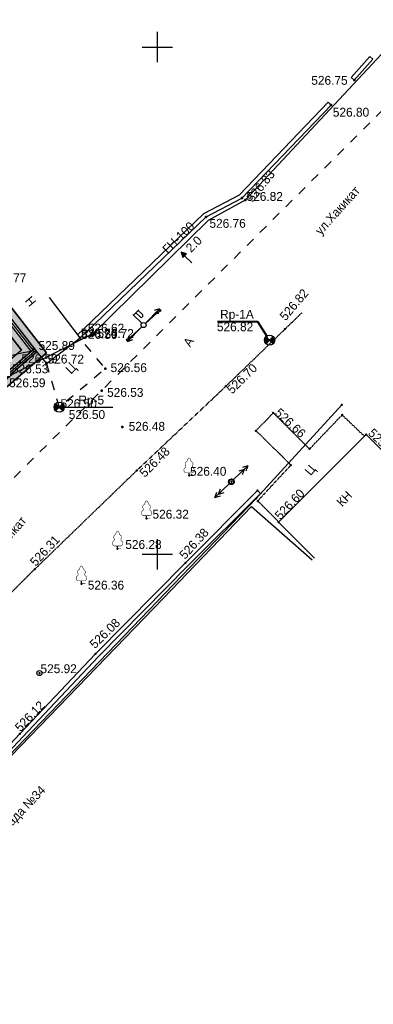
# Model space of a CAD drawing. Header units: millimetres. Extents: x 767170 to 66149698, y -983507 to 2493658.
# Tile 398 of 656: x 4703535 to 4738358, y -754105 to -657032. Entities that reach past the tile are written whole.
import ezdxf

# ---------------------------------------------------------------- set-up
doc = ezdxf.new("R2010")
doc.units = ezdxf.units.MM
doc.linetypes.add('Д_ТРОТ_ТРУБА', pattern=[3, 1.5, -1.5])
doc.linetypes.add('ДОРОГИ_СТРОЯЩ', pattern=[9, 8, -1])
for name, color, linetype in [('(001) Сетка', 92, 'Continuous'), ('(003) Пункты', 7, 'Continuous'), ('(004) Точки рельефа', 7, 'Continuous'), ('(004a) Точки рельефа (отк.)', 7, 'Continuous'), ('(007) Здания', 7, 'Continuous'), ('(013) Газ', 30, 'ИК_Газопровод -------г--------'), ('(016) Кабель', 1, 'Continuous'), ('(022) Возд. Линии', 7, 'Continuous'), ('(025) Дорога', 7, 'Continuous'), ('(037) Контуры', 7, 'Continuous'), ('(038) Деревья', 7, 'Continuous'), ('(040) Ограда', 7, 'Continuous'), ('GLUXOY OG', 7, 'Continuous'), ('METALL OG', 7, 'Continuous'), ('V-NODE-TEXT', 11, 'Continuous'), ('Пикет', 7, 'Continuous')]:
    doc.layers.add(name, color=color, linetype=linetype)
doc.layers.add('(032) Горизонтали утолщенные', color=32, linetype='Continuous', lineweight=30)
doc.layers.add('ВВГ 3х2.5', color=5, linetype='Continuous', lineweight=40)
doc.styles.add('BM-431', font='txt')
doc.styles.add('COMPLEX', font='tahoma.ttf')
doc.styles.add('D-431', font='txt')
doc.styles.add('P-131', font='txt')
doc.styles.add('S', font='txtwr', dxfattribs={"oblique": 15})
doc.styles.get("Standard").update_dxf_attribs({"font": 'isocpeui.ttf'})
doc.linetypes.add('FENCELINE1', pattern='A,6.35,-2.54,[133,ltypeshp.shx,S=2.54,R=0,X=-2.54,Y=0],-2.54,25.4', length=36.83)
doc.linetypes.add('GAZ_VOZDUSH', pattern='A,1,-2,["~",Standard,S=3,R=0,X=-1.5,Y=-1.5],-1,10', length=14)
doc.linetypes.add('ИК_Газопровод -------г--------', pattern='A,9,-0.6,["Г",Standard,S=1.2,R=0,X=0,Y=-0.6],-1.2', length=10.8)
doc.linetypes.add('ИК_Э_КАБ_НН', pattern='A,8,-2,["<",Standard,S=1,R=0,X=0,Y=-0.5],8,[">",Standard,S=1,R=0,X=-0.5,Y=-0.5],-2', length=20)
doc.linetypes.add('ОГРАДА_БЕТ', pattern='A,4,["|",Standard,S=0.8,R=0,X=0,Y=-0.8],4', length=8)
doc.linetypes.add('ОГРАДА_ГЛИН', pattern='A,4,["|",Standard,S=0.8,R=0,X=0,Y=-0.8],0.5,["|",Standard,S=0.8,R=0,X=0,Y=-0.8],3.5', length=8)

# ---------------------------------------------------------------- blocks, each defined once
blk = doc.blocks.new('f')
at = {"layer": '(022) Возд. Линии'}
for points in [[(0, 0.25), (0, 1.5)], [(0, 1.4), (0.75, 1.4)]]:
    blk.add_lwpolyline(points, dxfattribs=at)
blk.add_lwpolyline([(0.4875, 0.65), (0.4875, 0.65, 0.4142136), (0.65, 0.8125), (0.65, 1.4), (0.325, 1.4), (0.325, 0.8125, 0.4142136)], format="xyb", close=True, dxfattribs=at)
blk.add_circle((0, 0), 0.25, dxfattribs=at)
blk = doc.blocks.new('S1')
at = {"layer": '(022) Возд. Линии'}
for p, q in [((-2, 0), (-1.5, 0.25)), ((-2, 0), (-1.5, -0.25)), ((0, 0), (-2, 0))]:
    blk.add_line(p, q, dxfattribs=at)
blk = doc.blocks.new('S2')
at = {"layer": '(022) Возд. Линии'}
for p, q in [((0, 0), (2, 0)), ((2, 0), (1.5, 0.25)), ((2, 0), (1.5, -0.25))]:
    blk.add_line(p, q, dxfattribs=at)
blk = doc.blocks.new('s3')
at = {"layer": '(022) Возд. Линии'}
h = blk.add_hatch(dxfattribs=at)
h.set_pattern_fill('ANSI31', color=256, scale=0.01, angle=180, style=0)
h.set_pattern_definition([(225, (0.1, 0), (0.02245064, -0.02245064), [])])
edge = h.paths.add_edge_path()
edge.add_arc((-1.9, 0), 0.1, 0, 360)
blk.add_lwpolyline([(0, 0), (-2, 0)], dxfattribs=at)
blk.add_circle((-1.9, 0), 0.1, dxfattribs=at)
blk = doc.blocks.new('s4')
at = {"layer": '(022) Возд. Линии'}
h = blk.add_hatch(dxfattribs=at)
h.set_pattern_fill('ANSI31', color=256, scale=0.01, style=0)
h.set_pattern_definition([(45, (-0.1, 0), (-0.02245064, 0.02245064), [])])
edge = h.paths.add_edge_path()
edge.add_arc((1.9, 0), 0.1, 0, 360)
blk.add_lwpolyline([(0, 0), (2, 0)], dxfattribs=at)
blk.add_circle((1.9, 0), 0.1, dxfattribs=at)
blk = doc.blocks.new('prov-s')
at = {"layer": '(022) Возд. Линии'}
for name, p in [('s3', (-0.248, 0)), ('s4', (0.25, 0))]:
    blk.add_blockref(name, p, dxfattribs=at)
blk = doc.blocks.new('Setka')
at = {"layer": '(001) Сетка'}
for p, q in [((0, 1.5), (0, -1.5)), ((-1.5, 0), (1.5, 0))]:
    blk.add_line(p, q, dxfattribs=at)
blk = doc.blocks.new('I00110-flat-7')
h = blk.add_hatch(color=7)
edge = h.paths.add_edge_path()
edge.add_line((0.354, 0.354), (0, 0))
edge.add_line((0, 0), (0.354, -0.354))
edge.add_arc((0, 0), 0.5, 315, 405)
edge = h.paths.add_edge_path()
edge.add_line((-0.354, -0.354), (0, 0))
edge.add_line((0, 0), (-0.354, 0.354))
edge.add_arc((0, 0), 0.5, 135, 225)
at = {"layer": '(003) Пункты'}
blk.add_circle((0, 0), 0.5, dxfattribs=at)
at = {"color": 7}
for points in [[(0, 0), (-0.354, 0.354, 0.414214), (-0.354, -0.354)], [(0, 0), (0.354, -0.354, 0.414214), (0.354, 0.354)]]:
    blk.add_lwpolyline(points, format="xyb", close=True, dxfattribs=at)
blk.add_lwpolyline([(0.008, 0), (0.008, 0)], dxfattribs=at)
at = {"color": 4, "linetype": 'Continuous', "style": 'S', "oblique": 15}
blk.add_attdef('G', (0.692, 0.111), '', height=1, dxfattribs=at)
at = {"color": 4, "style": 'S', "oblique": 15}
blk.add_attdef('Z', (0.738, -1.15), '', height=1, dxfattribs=at)
blk = doc.blocks.new('wef-flat-10')
at = {"layer": '(025) Дорога', "linetype": 'Д_ТРОТ_ТРУБА'}
blk.add_hatch(color=0, dxfattribs=at).paths.add_polyline_path([(-1754815.989, -1398303.214), (-1754815.633, -1398302.864), (-1754816.161, -1398302.682)])
at = {"layer": '(022) Возд. Линии', "color": 0}
for points in [[(-1754816.161, -1398302.682), (-1754815.989, -1398303.214)], [(-1754815.11, -1398303.752), (-1754815.811, -1398303.039)]]:
    blk.add_lwpolyline(points, dxfattribs=at)
at = {"layer": '(025) Дорога', "color": 0, "linetype": 'Д_ТРОТ_ТРУБА'}
blk.add_lwpolyline([(-1754815.989, -1398303.214), (-1754815.633, -1398302.864), (-1754816.161, -1398302.682), (-1754815.989, -1398303.214)], close=True, dxfattribs=at)
blk.add_lwpolyline([(-1754815.989, -1398303.214), (-1754815.633, -1398302.864)], dxfattribs=at)
blk = doc.blocks.new('A$C05d28b1e')
at = {"layer": '(013) Газ', "linetype": 'ByBlock'}
h = blk.add_hatch(color=0, dxfattribs=at)
edge = h.paths.add_edge_path()
edge.add_arc((-22017, -90450), 250, 0, 360)
at = {"layer": '(003) Пункты', "ltscale": 600}
blk.add_line((-24833, -97675), (-20050, -97675), dxfattribs=at)
at = {"layer": '(004) Точки рельефа', "color": 7, "linetype": 'ByBlock', "lineweight": -2}
for p in [(3742, -65418), (1445, -67884), (-7336, -77046), (-10854, -78906), (-22017, -90450), (-27799, -91911), (-26584, -93359), (-20797, -93861), (-25325, -97675), (-19100, -99608)]:
    blk.add_point(p, dxfattribs=at)
at = {"layer": '(004a) Точки рельефа (отк.)', "color": 7, "linetype": 'ByBlock', "lineweight": -2}
for p in [(-6995, -77251), (-22622, -90231), (-23270, -90848), (-29174, -93245), (-21145, -96032)]:
    blk.add_point(p, dxfattribs=at)
at = {"layer": '(007) Здания', "ltscale": 600}
for points in [[(-33190, -84908), (-27799, -91911), (-26584, -93359)], [(-26584, -93359), (-23270, -90848), (-26290, -86863)]]:
    blk.add_lwpolyline(points, dxfattribs=at)
at = {"layer": '(013) Газ', "linetype": 'GAZ_VOZDUSH', "ltscale": 600, "flags": 128}
blk.add_lwpolyline([(139039, 153682), (138885, 152734), (135454, 145357), (130316, 142546), (115842, 109039), (104824, 79051), (99727, 68744), (82201, 34139), (52809, 3628), (56082, -3749), (32593, -24350), (33828, -29046), (31852, -35564), (-6995, -77251), (-10648, -79274), (-22017, -90450), (-29954, -94459), (-74554, -132816), (-76953, -135094)], dxfattribs=at)
at = {"layer": '(025) Дорога', "linetype": 'Д_ТРОТ_ТРУБА', "ltscale": 600, "flags": 128}
for points in [[(150815, 142076), (135921, 113311), (125552, 93370), (117383, 77821), (104208, 56333), (99627, 49152), (88708, 25275), (72217, 300), (60109, -13961), (40976, -33812), (21855, -53057), (7525, -67385), (-21145, -96032), (-41237, -115998), (-56020, -131074), (-73097, -148290), (-76079, -151266)], [(-26584, -93359), (-25325, -97675), (-20797, -93861), (-23270, -90848)]]:
    blk.add_lwpolyline(points, dxfattribs=at)
at = {"layer": '(032) Горизонтали утолщенные', "color": 32, "linetype": 'Continuous', "lineweight": 30, "ltscale": 600}
blk.add_lwpolyline([(-33328, -96659), (-33185, -96428), (-32599, -95437), (-32102, -94564), (-31713, -93860), (-31450, -93377), (-31332, -93165), (-31227, -92970), (-31091, -92819), (-30825, -92734), (-30268, -92597), (-29564, -92438), (-28858, -92286), (-28293, -92170), (-28014, -92120), (-27806, -92141), (-27609, -92137)], dxfattribs=at)
at = {"layer": '(040) Ограда', "ltscale": 600}
for points in [[(3444, -65152), (5269, -63106)], [(3742, -65418), (5567, -63372)], [(5567, -63372), (5269, -63106)], [(3444, -65152), (3742, -65418)], [(1156, -67607), (1445, -67884)], [(-84889, -134332), (-82496, -137275), (-81476, -138531), (-27538, -92214)]]:
    blk.add_lwpolyline(points, dxfattribs=at)
at = {"layer": '(040) Ограда', "linetype": 'ОГРАДА_БЕТ', "ltscale": 600, "flags": 128}
for points in [[(-23513, -90527), (-22899, -89942), (-11091, -78579), (-7580, -76723), (1156, -67607)], [(-84579, -134080), (-82186, -137023), (-81425, -137959), (-27799, -91911)]]:
    blk.add_lwpolyline(points, dxfattribs=at)
at = {"layer": '(040) Ограда', "ltscale": 600, "flags": 128}
blk.add_lwpolyline([(-23270, -90848), (-22622, -90231), (-10854, -78906), (-7336, -77046), (1445, -67884)], dxfattribs=at)
at = {"layer": '(001) Сетка', "xscale": 1000, "yscale": 1000, "zscale": 1000}
for p in [(-15665, -62169), (-15665, -112169)]:
    blk.add_blockref('Setka', p, dxfattribs=at)
at = {"layer": '(022) Возд. Линии', "xscale": 1000, "yscale": 1000, "zscale": 1000}
for name, p in [('wef-flat-10', (1754802842, 1398220298)), ('I00110-flat-7', (-25333, -97675))]:
    blk.add_blockref(name, p, dxfattribs=at)
for name, p, rotation in [('prov-s', (-17009, -89574), 222.1070453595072), ('f', (-17010, -89574), 45.5668006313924), ('S2', (-16837, -89398), 45.5668006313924), ('S1', (-17186, -89754), 45.5668006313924)]:
    blk.add_blockref(name, p, dxfattribs=dict(at, rotation=rotation))
at = {"layer": '(003) Пункты', "style": 'D-431'}
for s, p in [('Rp-5', (-23434, -97400)), ('526.50', (-24382, -98834))]:
    blk.add_text(s, height=875, dxfattribs=at).set_placement(p)
at = {"layer": '(004) Точки рельефа', "linetype": 'ByBlock', "char_height": 875, "attachment_point": 4, "style": 'D-431'}
for s, insert in [('526.75', (-498, -65451)), ('526.80', (1626, -68595)), ('526.76', (-10528, -79553)), ('524.77', (-32134, -84916)), ('526.72', (-21552, -90411)), ('525.89', (-27360, -91598)), ('526.56', (-20265, -93779)), ('526.59', (-30255, -95272)), ('526.48', (-18480, -99563))]:
    blk.add_mtext(s, dxfattribs=dict(at, insert=insert))
at = {"layer": '(004) Точки рельефа', "linetype": 'ByBlock', "insert": (-6600, -77256), "char_height": 875, "attachment_point": 4, "rotation": 51.22379, "style": 'D-431'}
blk.add_mtext('526.83', dxfattribs=at)
at = {"layer": '(004a) Точки рельефа (отк.)', "linetype": 'ByBlock', "char_height": 875, "attachment_point": 4, "style": 'D-431'}
for s, insert in [('526.82', (-6870, -76901)), ('526.59', (-23145, -90498)), ('526.62', (-22497, -89881)), ('526.59', (-29049, -92895)), ('526.53', (-29975, -93904)), ('526.53', (-20607, -96220)), ('526.50', (-25200, -97325))]:
    blk.add_mtext(s, dxfattribs=dict(at, insert=insert))
at = {"layer": '(007) Здания', "style": 'P-131'}
blk.add_text('Н', height=880, rotation=310.46154, dxfattribs=at).set_placement((-28757, -87198))
at = {"layer": '(013) Газ', "color": 0, "linetype": 'Continuous', "style": 'BM-431'}
for s, p in [('ГН-100', (-14637, -82598)), ('2.0', (-12336, -82474))]:
    blk.add_text(s, height=875, rotation=44.50884, dxfattribs=at).set_placement(p)
at = {"layer": '(025) Дорога', "linetype": 'ДОРОГИ_СТРОЯЩ', "style": 'BM-431'}
for s, rotation, p in [('A', 57.47377, (-12431, -91800)), ('Ц', 45.42018, (-24163, -94467))]:
    blk.add_text(s, height=875, rotation=rotation, dxfattribs=at).set_placement(p)
blk = doc.blocks.new('U1081')
at = {"color": 7, "const_width": 0.375}
blk.add_lwpolyline([(0.0125, 0.0125, 1), (-0.0125, -0.0125, 1), (0.0125, 0.0125)], format="xyb", close=True, dxfattribs=at)
at = {"color": 7}
blk.add_circle((0, 0), 0.5, dxfattribs=at)
at = {"color": 4, "oblique": 15}
blk.add_attdef('Z', (1.177455, -0.732602), '', height=2, dxfattribs=at)
blk = doc.blocks.new('karagach')
at = {"const_width": 0.05}
for points in [[(-0.42, 0.746, 0.383603), (-0.341, 1.004, 0.352912)], [(-0.277, 1.346, 0.430853), (-0.341, 1.004, 0.548276)], [(-0.277, 1.346, 0.181567), (-0.156, 1.546, 0.303004)], [(0, 1.75, 0.246034), (-0.156, 1.546, 0.489079)], [(0, 1.75, -0.246034), (0.156, 1.546, -0.489079)], [(0.277, 1.346, -0.181567), (0.156, 1.546, -0.303004)], [(0.277, 1.346, -0.430853), (0.341, 1.004, -0.548276)], [(0.42, 0.746, -0.383603), (0.341, 1.004, -0.352912)], [(-0.42, 0.746, 0.626949), (-0.291, 0.275, 0.702465)], [(0.42, 0.746, -0.626949), (0.291, 0.275, -0.702465)]]:
    blk.add_lwpolyline(points, format="xyb", dxfattribs=at)
for points in [[(0, 0.275), (-0.291, 0.275)], [(0, 0), (0, 0.275)], [(0, 0.275), (0.291, 0.275)], [(0, 0), (0.375, 0)]]:
    blk.add_lwpolyline(points, dxfattribs=at)
blk.add_lwpolyline([(0, 0), (0, 0.275)])
blk = doc.blocks.new('I00110-flat-6')
h = blk.add_hatch(color=7)
edge = h.paths.add_edge_path()
edge.add_line((0.354, 0.354), (0, 0))
edge.add_line((0, 0), (0.354, -0.354))
edge.add_arc((0, 0), 0.5, 315, 405)
edge = h.paths.add_edge_path()
edge.add_line((-0.354, -0.354), (0, 0))
edge.add_line((0, 0), (-0.354, 0.354))
edge.add_arc((0, 0), 0.5, 135, 225)
at = {"layer": '(003) Пункты'}
blk.add_circle((0, 0), 0.5, dxfattribs=at)
at = {"color": 7}
for points in [[(0, 0), (-0.354, 0.354, 0.414214), (-0.354, -0.354)], [(0, 0), (0.354, -0.354, 0.414214), (0.354, 0.354)]]:
    blk.add_lwpolyline(points, format="xyb", close=True, dxfattribs=at)
blk.add_lwpolyline([(0.008, 0), (0.008, 0)], dxfattribs=at)
at = {"color": 4, "linetype": 'Continuous', "style": 'S', "oblique": 15}
blk.add_attdef('G', (0.692, 0.111), '', height=1, dxfattribs=at)
at = {"color": 4, "style": 'S', "oblique": 15}
blk.add_attdef('Z', (0.738, -1.15), '', height=1, dxfattribs=at)
blk = doc.blocks.new('asdaw1234141')
at = {"layer": '(013) Газ', "linetype": 'ByBlock'}
h = blk.add_hatch(color=0, dxfattribs=at)
edge = h.paths.add_edge_path()
edge.add_arc((-6352, -28281), 250, 0, 360)
at = {"layer": '(003) Пункты', "ltscale": 600}
blk.add_line((-9168, -35506), (-4385, -35506), dxfattribs=at)
at = {"layer": '(004) Точки рельефа', "color": 7, "linetype": 'ByBlock', "lineweight": -2}
for p in [(19407, -3249), (17110, -5715), (8329, -14877), (4811, -16737), (-6352, -28281), (-12134, -29742), (-10919, -31190), (-5132, -31692), (-9660, -35506), (-3435, -37439)]:
    blk.add_point(p, dxfattribs=at)
at = {"layer": '(004a) Точки рельефа (отк.)', "color": 7, "linetype": 'ByBlock', "lineweight": -2}
for p in [(8670, -15082), (-6957, -28062), (-7605, -28679), (-13509, -31076), (-5480, -33863)]:
    blk.add_point(p, dxfattribs=at)
at = {"layer": '(007) Здания', "ltscale": 600}
for points in [[(-17525, -22739), (-12134, -29742), (-10919, -31190)], [(-10919, -31190), (-7605, -28679), (-10625, -24694)]]:
    blk.add_lwpolyline(points, dxfattribs=at)
at = {"layer": '(007) Здания', "elevation": 525490}
blk.add_lwpolyline([(15495, -50378), (11950, -46852), (20565, -38190), (24110, -41716)], dxfattribs=at)
at = {"layer": '(013) Газ', "linetype": 'GAZ_VOZDUSH', "ltscale": 600, "flags": 128}
blk.add_lwpolyline([(18190, -35262), (9748, -44491), (-36618, -92749), (-37103, -92367), (-57221, -111523)], dxfattribs=at)
at = {"layer": '(016) Кабель', "linetype": 'ИК_Э_КАБ_НН', "flags": 128}
blk.add_lwpolyline([(-33446, -88967), (-33137, -89270), (578, -54353), (9277, -45284), (15270, -50551)], dxfattribs=at)
at = {"layer": '(022) Возд. Линии'}
for p, q in [((7478, -42679, 526510), (8917, -41291, 526510)), ((8557, -41638, 526510), (8024, -41805, 526510)), ((8557, -41638, 526510), (8371, -42165, 526510)), ((8917, -41291, 526510), (8384, -41458, 526510)), ((8917, -41291, 526510), (8731, -41818, 526510)), ((7118, -43027, 526510), (5679, -44415, 526510)), ((6038, -44068, 526510), (6225, -43541, 526510)), ((5679, -44415, 526510), (5865, -43888, 526510)), ((5679, -44415, 526510), (6212, -44248, 526510)), ((6038, -44068, 526510), (6572, -43901, 526510))]:
    blk.add_line(p, q, dxfattribs=at)
at = {"layer": '(025) Дорога', "linetype": 'Д_ТРОТ_ТРУБА'}
for points, elevation in [([(-64493, -105070), (-53854, -94447), (-47824, -88199), (-45983, -86685), (-44042, -84841), (-41326, -81884), (-39588, -79458), (-31164, -70747), (-21589, -60944), (-12051, -51459), (-2009, -41732), (6767, -33428), (12566, -27815), (14277, -26160)], 524612), ([(11975, -46826), (9888, -44750), (13168, -41201), (9718, -37817), (11427, -36069)], 526362), ([(11427, -36069), (14997, -39620), (18204, -36265), (20396, -38360)], 526362)]:
    blk.add_lwpolyline(points, dxfattribs=dict(at, elevation=elevation))
at = {"layer": '(025) Дорога', "linetype": 'Д_ТРОТ_ТРУБА', "ltscale": 600, "flags": 128}
blk.add_lwpolyline([(-10919, -31190), (-9660, -35506), (-5132, -31692), (-7605, -28679)], dxfattribs=at)
at = {"layer": '(032) Горизонтали утолщенные', "color": 32, "linetype": 'Continuous', "lineweight": 30, "ltscale": 600}
blk.add_lwpolyline([(-17663, -34490), (-17520, -34259), (-16934, -33268), (-16437, -32395), (-16048, -31691), (-15785, -31208), (-15667, -30996), (-15562, -30801), (-15426, -30650), (-15160, -30565), (-14603, -30428), (-13899, -30269), (-13193, -30117), (-12628, -30001), (-12349, -29951), (-12141, -29972), (-11944, -29968)], dxfattribs=at)
at = {"layer": '(040) Ограда', "ltscale": 600}
for points in [[(19109, -2983), (20934, -937)], [(21232, -1203), (20934, -937)], [(19407, -3249), (21232, -1203)], [(19109, -2983), (19407, -3249)], [(16821, -5438), (17110, -5715)], [(-69224, -72163), (-66831, -75106), (-65811, -76362), (-11873, -30045)]]:
    blk.add_lwpolyline(points, dxfattribs=at)
at = {"layer": '(040) Ограда', "linetype": 'ОГРАДА_БЕТ', "ltscale": 600, "flags": 128}
for points in [[(-7848, -28358), (-7234, -27773), (4574, -16410), (8085, -14554), (16821, -5438)], [(-68914, -71911), (-66521, -74854), (-65760, -75790), (-12134, -29742)]]:
    blk.add_lwpolyline(points, dxfattribs=at)
at = {"layer": '(040) Ограда', "ltscale": 600, "flags": 128}
blk.add_lwpolyline([(-7605, -28679), (-6957, -28062), (4811, -16737), (8329, -14877), (17110, -5715)], dxfattribs=at)
at = {"layer": '(040) Ограда', "linetype": 'ОГРАДА_БЕТ', "elevation": 525985}
blk.add_lwpolyline([(-37592, -91797), (-37342, -91485), (-36640, -92047), (-30516, -85806), (-22288, -77055), (-13533, -67721), (-6076, -59819), (2773, -50835), (9881, -43712), (10161, -43998)], dxfattribs=at)
at = {"layer": '(040) Ограда', "elevation": 525985}
blk.add_lwpolyline([(-37592, -91797), (-36608, -92585), (-30228, -86083), (-21996, -77329), (-13242, -67995), (-5788, -60097), (3057, -51116), (10164, -43994)], dxfattribs=at)
blk.add_lwpolyline([(5929, -27060), (9861, -27060), (10792, -28483)])
at = {"color": 7, "const_width": 188, "elevation": 526510}
blk.add_lwpolyline([(7304, -42846, 1), (7292, -42860, 1), (7304, -42846)], format="xyb", close=True, dxfattribs=at)
at = {"color": 7}
blk.add_circle((7298, -42853, 526510), 250, dxfattribs=at)
at = {"layer": 'Пикет', "color": 7, "linetype": 'ByBlock', "lineweight": -2, "transparency": 16777216}
for p in [(12566, -27815, 526815), (-7636, -28614, 526740), (11073, -28901, 526819), (-10899, -31182, 526718), (6767, -33428, 526705), (18190, -35262, 526848), (11427, -36069, 526655), (18204, -36265, 526667), (9718, -37817, 526666), (20565, -38190, 525783), (14997, -39620, 526745), (-2009, -41732, 526481), (13168, -41201, 526742), (3130, -42249, 526400), (7298, -42853, 526803), (9748, -44491, 526744), (9881, -43712, 526685), (9888, -44750, 526721), (-1052, -46479, 526325), (11950, -46852, 526595), (-3907, -49462, 526282), (2773, -50835, 526377), (-12051, -51459, 526307), (-7469, -52902, 526359), (-6076, -59819, 526076), (-11604, -61712, 525921), (-13533, -67721, 526117)]:
    blk.add_point(p, dxfattribs=at)
at = {"layer": '(001) Сетка', "xscale": 1000, "yscale": 1000, "zscale": 1000}
for p in [(0, 0), (0, -50000)]:
    blk.add_blockref('Setka', p, dxfattribs=at)
at = {"layer": '(022) Возд. Линии', "xscale": 1000, "yscale": 1000, "zscale": 1000}
for name, p in [('wef-flat-10', (1754818507, 1398282467)), ('I00110-flat-6', (11066, -28901)), ('I00110-flat-7', (-9668, -35506))]:
    blk.add_blockref(name, p, dxfattribs=at)
at = {"layer": '(022) Возд. Линии'}
for name, p, xscale, yscale, zscale, rotation in [('prov-s', (-1344, -27405), 1000, 1000, 1000, 222.1070453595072), ('f', (-1345, -27405), 1000, 1000, 1000, 45.5668006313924), ('S2', (-1172, -27229), 1000, 1000, 1000, 45.5668006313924), ('S1', (-1521, -27585), 1000, 1000, 1000, 45.5668006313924), ('U1081', (-11604, -61712, 525628), 499.9999999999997, 499.9999999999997, 499.9999999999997, 4.802156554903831)]:
    blk.add_blockref(name, p, dxfattribs=dict(at, xscale=xscale, yscale=yscale, zscale=zscale, rotation=rotation))
at = {"layer": '(038) Деревья', "linetype": 'Continuous', "xscale": 1000, "yscale": 1000, "zscale": 1000}
for p in [(3130, -42249, 526107), (-1052, -46479, 526032), (-3907, -49462, 525989), (-7469, -52902, 526066)]:
    blk.add_blockref('karagach', p, dxfattribs=at)
at = {"layer": '(003) Пункты', "style": 'D-431'}
for s, p in [('Rp-1А', (6188, -26778)), ('Rp-5', (-7769, -35231)), ('526.50', (-8717, -36665))]:
    blk.add_text(s, height=875, dxfattribs=at).set_placement(p)
at = {"layer": '(004) Точки рельефа', "linetype": 'ByBlock', "char_height": 875, "attachment_point": 4, "style": 'D-431'}
for s, insert in [('526.75', (15167, -3282)), ('526.80', (17291, -6426)), ('526.76', (5137, -17384)), ('524.77', (-16469, -22747)), ('526.72', (-5887, -28242)), ('525.89', (-11695, -29429)), ('526.56', (-4600, -31610)), ('526.59', (-14590, -33103)), ('526.48', (-2815, -37394))]:
    blk.add_mtext(s, dxfattribs=dict(at, insert=insert))
at = {"layer": '(004) Точки рельефа', "linetype": 'ByBlock', "insert": (9065, -15087), "char_height": 875, "attachment_point": 4, "rotation": 51.22379, "style": 'D-431'}
blk.add_mtext('526.83', dxfattribs=at)
at = {"layer": '(004a) Точки рельефа (отк.)', "linetype": 'ByBlock', "char_height": 875, "attachment_point": 4, "style": 'D-431'}
for s, insert in [('526.82', (8795, -14732)), ('526.62', (-6832, -27712)), ('526.59', (-7480, -28329)), ('526.59', (-13384, -30726)), ('526.53', (-14310, -31735)), ('526.53', (-4942, -34051)), ('526.50', (-9535, -35156))]:
    blk.add_mtext(s, dxfattribs=dict(at, insert=insert))
at = {"layer": '(007) Здания', "style": 'P-131'}
for s, height, rotation, p in [('Н', 880, 310.46154, (-13092, -25029)), ('КН', 875, 45.79541, (18208, -45381))]:
    blk.add_text(s, height=height, rotation=rotation, dxfattribs=at).set_placement(p)
at = {"layer": '(013) Газ', "color": 0, "linetype": 'Continuous', "style": 'BM-431'}
for s, p in [('ГН-100', (1028, -20429)), ('2.0', (3329, -20305))]:
    blk.add_text(s, height=875, rotation=44.50884, dxfattribs=at).set_placement(p)
at = {"layer": '(025) Дорога', "linetype": 'ДОРОГИ_СТРОЯЩ', "style": 'BM-431'}
for s, rotation, p in [('ул.Хакикат', 48.15246, (16104, -18588)), ('A', 57.47377, (3234, -29631)), ('Ц', 45.42018, (-8498, -32298)), ('Ц', 49.55898, (15097, -42309)), ('ул.Хакикат', 49.02337, (-16671, -51177))]:
    blk.add_text(s, height=875, rotation=rotation, dxfattribs=at).set_placement(p)
at = {"layer": '(037) Контуры', "color": 0, "linetype": 'ByBlock', "style": 'BM-431'}
blk.add_text('Территория детского сада №34', height=875, rotation=46.1425, dxfattribs=at).set_placement((-22873, -85763))
at = {"color": 4, "oblique": 15}
for p in [(7915, -43169, 526510), (-14957, -65237, 525926), (-30354, -80716, 525694), (-52139, -102428, 524466)]:
    blk.add_attdef('Z', p, '', height=1000, rotation=4.80216, dxfattribs=at)
at = {"layer": 'V-NODE-TEXT', "color": 7, "linetype": 'ByBlock', "char_height": 875, "attachment_point": 4, "style": 'D-431'}
for s, insert, rotation in [('{\\fD431|b0|i0|c0|p34;526.82}', (12309, -26755, 526815), 49.50431), ('{\\fD431|b0|i0|c0|p34;526.70}', (7072, -33946, 526705), 44.54576), ('{\\fD431|b0|i0|c0|p34;526.66}', (11796, -35836, 526655), 316.92597), ('{\\fD431|b0|i0|c0|p34;525.78}', (20996, -37835, 525783), 315.97243), ('{\\fD431|b0|i0|c0|p34;526.48}', (-1533, -42169, 526481), 44.60866), ('{\\fD431|b0|i0|c0|p34;526.60}', (11813, -46371, 526595), 46.45195), ('{\\fD431|b0|i0|c0|p34;526.38}', (2411, -50275, 526377), 47.60561), ('{\\fD431|b0|i0|c0|p34;526.31}', (-12295, -50959, 526307), 46.86515), ('{\\fD431|b0|i0|c0|p34;526.08}', (-6444, -59055, 526076), 44.28852), ('{\\fD431|b0|i0|c0|p34;526.12}', (-13789, -67270, 526117), 46.36812)]:
    blk.add_mtext(s, dxfattribs=dict(at, insert=insert, rotation=rotation))
for s, insert in [('{\\fD431|b0|i0|c0|p34;526.82}', (5872, -27580, 526819)), ('{\\fD431|b0|i0|c0|p34;526.74}', (-7535, -28194, 526740)), ('{\\fD431|b0|i0|c0|p34;526.72}', (-10799, -30763, 526718)), ('{\\fD431|b0|i0|c0|p34;526.40}', (3230, -41829, 526400)), ('{\\fD431|b0|i0|c0|p34;526.32}', (-469, -46059, 526325)), ('{\\fD431|b0|i0|c0|p34;526.28}', (-3149, -49042, 526282)), ('{\\fD431|b0|i0|c0|p34;526.36}', (-6844, -53050, 526359)), ('{\\fD431|b0|i0|c0|p34;525.92}', (-11503, -61292, 525921))]:
    blk.add_mtext(s, dxfattribs=dict(at, insert=insert))

msp = doc.modelspace()

# ---------------------------------------------------------------- hatches: boundary and pattern name
at = {"true_color": 0xb1ab95}
h = msp.add_hatch(color=253, dxfattribs=at)
h.dxf.hatch_style = 1
edge = h.paths.add_edge_path(flags=17)
edge.add_line((4648328.86, -738071.2), (4647915.34, -737503.02))
edge.add_line((4647915.34, -737503.02), (4646931.78, -738360.79))
edge.add_line((4646931.78, -738360.79), (4609545.14, -686990.45))
edge.add_line((4609545.14, -686990.45), (4554229.9, -602908.45))
edge.add_arc((4559661.29, -598492.56), 7000, 211.2865698, 219.1121956, ccw=False)
edge.add_line((4553679.22, -602127.79), (4553229.88, -601388.36))
edge.add_line((4553229.88, -601388.36), (4533953.64, -572087.48))
edge.add_line((4533953.64, -572087.48), (4602632.28, -530361.44))
edge.add_line((4602632.28, -530361.44), (4604789.51, -533892.39))
edge.add_line((4604789.51, -533892.39), (4616540.26, -527093.09))
edge.add_line((4616540.26, -527093.09), (4614274.15, -523338.35))
edge.add_line((4614274.15, -523338.35), (4613999.59, -524427.82))
edge.add_line((4613999.59, -524427.82), (4615281.05, -526536.56))
edge.add_line((4615281.05, -526536.56), (4605026.09, -532768.38))
edge.add_line((4605026.09, -532768.38), (4603727.79, -530631.93))
edge.add_line((4603727.79, -530631.93), (4613982.76, -524400.11))
edge.add_line((4613982.76, -524400.11), (4614272.47, -523289.38))
edge.add_line((4614272.47, -523289.38), (4661746.18, -494446.5))
edge.add_line((4661746.18, -494446.5), (4666840.86, -503524.83))
edge.add_line((4666840.86, -503524.83), (4664029.81, -505186.6))
edge.add_line((4664029.81, -505186.6), (4667083.12, -510351.6))
edge.add_line((4667083.12, -510351.6), (4669777.97, -508758.53))
edge.add_line((4669777.97, -508758.53), (4723113.12, -603797.76))
edge.add_line((4723113.12, -603797.76), (4692488.82, -624059.16))
edge.add_line((4692488.82, -624059.16), (4692257.35, -629108.35))
edge.add_line((4692257.35, -629108.35), (4693613.74, -630946.33))
edge.add_line((4693613.74, -630946.33), (4672742.68, -649693.55))
edge.add_line((4672742.68, -649693.55), (4703709.99, -689621.19))
edge.add_line((4703709.99, -689621.19), (4657133.67, -729612.65))
edge.add_line((4657133.67, -729612.65), (4654266.42, -726274.34))
edge.add_line((4654266.42, -726274.34), (4649895.98, -730028.08))
edge.add_line((4649895.98, -730028.08), (4652913.13, -734173.73))
edge.add_line((4652913.13, -734173.73), (4654023.68, -733205.21))
edge.add_line((4654023.68, -733205.21), (4651482.87, -730246.98))
edge.add_line((4651482.87, -730246.98), (4654137.97, -727966.53))
edge.add_line((4654137.97, -727966.53), (4656679.31, -730925.39))
edge.add_line((4656679.31, -730925.39), (4704671.28, -689718.44))
edge.add_line((4704671.28, -689718.44), (4673694.92, -649779.14))
edge.add_line((4673694.92, -649779.14), (4694554.49, -631042.24))
edge.add_line((4694554.49, -631042.24), (4692967.99, -628892.43))
edge.add_line((4692967.99, -628892.43), (4693171.79, -624446.63))
edge.add_line((4693171.79, -624446.63), (4724041.97, -604022.56))
edge.add_line((4724041.97, -604022.56), (4662002, -493472.01))
edge.add_line((4662002, -493472.01), (4532970.04, -571866.01))
edge.add_line((4532970.04, -571866.01), (4608969.43, -687388.99))
edge.add_line((4608969.43, -687388.99), (4646815.68, -739390.85))
edge.add_line((4646815.68, -739390.85), (4648328.86, -738071.2))
h.paths.add_polyline_path([(4608640.46, -687616.72), (4532407.98, -571739.45), (4662148.18, -492915.16), (4724572.74, -604151.02), (4693562.06, -624668.05), (4693374.06, -628769.05), (4695092.06, -631097.05), (4674239.06, -649828.05), (4705218.78, -689771.68), (4656939.91, -731228.8), (4657460.9, -731835.39), (4654805.8, -734115.84), (4654284.31, -733508.66), (4653149.42, -734498.41), (4654323.65, -736111.82), (4659153.09, -731963.84), (4658306.41, -730978.06), (4706180.05, -689868.9), (4675191.31, -649913.64), (4696032.82, -631192.96), (4694084.7, -628553.13), (4694245.04, -625055.52), (4725501.59, -604375.82), (4662404, -491940.66), (4531424.38, -571517.97), (4608064.75, -688015.26), (4646633.24, -741009.51), (4648978.66, -738964.05), (4648565.15, -738395.87), (4646749.34, -739979.46)])
at = {"true_color": 0x7abf6e, "transparency": 33554687}
h = msp.add_hatch(color=83, dxfattribs=at)
h.dxf.hatch_style = 1
edge = h.paths.add_edge_path()
edge.add_line((4672742.68, -649693.55), (4693613.74, -630946.33))
edge.add_line((4693613.74, -630946.33), (4692257.35, -629108.35))
edge.add_line((4692257.35, -629108.35), (4692488.82, -624059.16))
edge.add_line((4692488.82, -624059.16), (4723113.12, -603797.76))
edge.add_line((4723113.12, -603797.76), (4669777.97, -508758.53))
edge.add_line((4669777.97, -508758.53), (4667083.12, -510351.6))
edge.add_line((4667083.12, -510351.6), (4662899.68, -512755.05))
edge.add_arc((4664394.14, -515356.32), 3000, 119.8780372, 209.8780372)
edge.add_line((4661792.88, -516850.78), (4690723.46, -567207.27))
edge.add_line((4690723.46, -567207.27), (4699594.97, -582648.98))
edge.add_arc((4693525.35, -586136.06), 7000, -55.2700175, 29.8780372, ccw=False)
edge.add_line((4697513.32, -591888.99), (4686480.43, -598526.33))
edge.add_arc((4688023.91, -601098.81), 3000, 120.9636572, 139.566005)
edge.add_line((4685740.45, -599153.09), (4690419.05, -606846.5))
edge.add_arc((4698537.81, -605125.89), 8299.08, 65.8592434, 191.9656761, ccw=False)
edge.add_line((4701931.97, -597552.62), (4708872.89, -593333.25))
edge.add_line((4708872.89, -593333.25), (4711470.14, -597605.76))
edge.add_line((4711470.14, -597605.76), (4704634.12, -601761.35))
edge.add_line((4704634.12, -601761.35), (4704066.14, -602106.62))
edge.add_arc((4698537.81, -605125.89), 6299.08, 28.6409169, 117.7969688)
edge.add_arc((4696529.59, -601324.68), 2000, 0, 117.6874333, ccw=False)
edge.add_arc((4696529.59, -601324.68), 2000, -180, 0, ccw=False)
edge.add_arc((4696529.59, -601324.68), 2000, 118.0084193, 180, ccw=False)
edge.add_arc((4698537.81, -605125.89), 6299.08, 117.8988838, 214.6253335)
edge.add_line((4693354.39, -608705.08), (4696316.59, -610327.73))
edge.add_line((4696316.59, -610327.73), (4696411.61, -614558.72))
edge.add_line((4696411.61, -614558.72), (4694992.63, -615421.02))
edge.add_arc((4686112.27, -616126.95), 8908.37, -114.3828369, 4.5450819, ccw=False)
edge.add_arc((4668167.93, -627035.68), 14537.88, -112.551967, 11.084172, ccw=False)
edge.add_arc((4654709.16, -639325.57), 7964.66, 229.5899737, 351.7977062, ccw=False)
edge.add_line((4649546.04, -645390.06), (4646836.72, -647036.48))
edge.add_line((4646836.72, -647036.48), (4643125.07, -645003.28))
edge.add_line((4643125.07, -645003.28), (4643030.05, -640772.3))
edge.add_line((4643030.05, -640772.3), (4643983.78, -640192.73))
edge.add_line((4643983.78, -640192.73), (4637647.37, -629771.26))
edge.add_line((4637647.37, -629771.26), (4624493.01, -636846.38))
edge.add_line((4624493.01, -636846.38), (4619720.98, -655211.31))
edge.add_line((4619720.98, -655211.31), (4635792.02, -694634.25))
edge.add_line((4635792.02, -694634.25), (4641848.11, -689660.84))
edge.add_arc((4639944.17, -687342.43), 3000, 309.3937167, 399.3937167)
edge.add_line((4642262.58, -685438.49), (4640358.64, -683120.09))
edge.add_line((4640358.64, -683120.09), (4670497.97, -658368.9))
edge.add_line((4670497.97, -658368.9), (4688272.08, -680012.3))
edge.add_line((4688272.08, -680012.3), (4690802.79, -683103.18))
edge.add_line((4690802.79, -683103.18), (4687707.13, -685644.58))
edge.add_line((4687707.13, -685644.58), (4685169.05, -682552.96))
edge.add_line((4685169.05, -682552.96), (4685174.86, -682548.2))
edge.add_line((4685174.86, -682548.2), (4683909.14, -681006.43))
edge.add_line((4683909.14, -681006.43), (4646016.76, -712117.88))
edge.add_line((4646016.76, -712117.88), (4655526.82, -725184.98))
edge.add_line((4655526.82, -725184.98), (4654263.05, -726270.42))
edge.add_line((4654263.05, -726270.42), (4657133.67, -729612.65))
edge.add_line((4657133.67, -729612.65), (4703709.99, -689621.19))
edge.add_line((4703709.99, -689621.19), (4672742.68, -649693.55))

# ---------------------------------------------------------------- next in the draw order: block references
at = {"color": 5, "lineweight": 50}
msp.add_blockref('A$C05d28b1e', (4732748.06, -597565.05), dxfattribs=at)

# ---------------------------------------------------------------- next in the draw order: linework, layer by layer
for points in [[(4649025.24, -738923.43), (4646633.24, -741009.51), (4608064.75, -688015.26), (4531424.38, -571517.97), (4662404, -491940.66), (4725501.59, -604375.82), (4694245.04, -625055.52), (4694084.7, -628553.13), (4696032.82, -631192.96), (4675191.31, -649913.64), (4706180.05, -689868.9), (4658306.41, -730978.06), (4659153.09, -731963.84), (4654323.65, -736111.82)], [(4703709.99, -689621.19), (4672742.68, -649693.55), (4693613.74, -630946.33), (4692257.35, -629108.35), (4692488.82, -624059.16), (4723113.12, -603797.76), (4669777.97, -508758.53)], [(4672742.68, -649693.55), (4703709.99, -689621.19), (4657133.67, -729612.65), (4654266.42, -726274.34), (4649895.98, -730028.08), (4652913.13, -734173.73), (4654023.68, -733205.21), (4651482.87, -730246.98), (4654137.97, -727966.53), (4656679.31, -730925.39), (4704671.28, -689718.44), (4673694.92, -649779.14)], [(4674239.06, -649828.05), (4705218.78, -689771.68), (4656939.91, -731228.8), (4657460.9, -731835.39), (4654805.8, -734115.84), (4654284.31, -733508.66), (4653149.42, -734498.41), (4654323.65, -736111.82), (4659153.09, -731963.84), (4658306.41, -730978.06), (4706180.05, -689868.9), (4675191.31, -649913.64)]]:
    msp.add_lwpolyline(points)
at = {"layer": 'GLUXOY OG', "color": 1, "linetype": 'ОГРАДА_ГЛИН', "lineweight": 30, "ltscale": 400}
for points in [[(4704671.28, -689718.44), (4673694.92, -649779.14), (4694554.49, -631042.24), (4692967.99, -628892.43), (4693171.79, -624446.63), (4724041.97, -604022.56), (4662085.39, -493620.6)], [(4662344.66, -493265.26), (4724572.74, -604151.02), (4693562.06, -624668.05), (4693374.06, -628769.05), (4695092.06, -631097.05), (4674239.06, -649828.05), (4705218.78, -689771.68)]]:
    msp.add_lwpolyline(points, dxfattribs=at)
at = {"layer": 'GLUXOY OG', "color": 1, "lineweight": 30, "ltscale": 400}
msp.add_lwpolyline([(4704945.03, -689745.06), (4673966.99, -649803.59), (4694823.28, -631069.65), (4693171.03, -628830.74), (4693366.93, -624557.34), (4724307.36, -604086.79), (4662173.64, -493369.19)], dxfattribs=at)
at = {"layer": 'METALL OG', "color": 5, "lineweight": 30, "ltscale": 120}
for points in [[(4656679.31, -730925.39), (4704671.28, -689718.44)], [(4705218.78, -689771.68), (4656939.91, -731228.8)]]:
    msp.add_lwpolyline(points, dxfattribs=at)
at = {"layer": 'METALL OG', "color": 5, "linetype": 'FENCELINE1', "lineweight": 30, "ltscale": 80}
msp.add_lwpolyline([(4656809.61, -731077.1), (4704945.03, -689745.06)], dxfattribs=at)

# ---------------------------------------------------------------- next in the draw order: block references
at = {"layer": 'ВВГ 3х2.5', "color": 1, "lineweight": 40}
msp.add_blockref('asdaw1234141', (4717083.06, -659734.05), dxfattribs=at)

# ---------------------------------------------------------------- next in the draw order: texts
at = {"insert": (3944978.03, -720417.04), "char_height": 1941.3376, "width": 89869.9222, "attachment_point": 1, "style": 'COMPLEX'}
msp.add_mtext('\\pi7550.84882;{\\fTahoma|b1|i0|c204|p34;Yer ishlarining kartogrammasi birinchi bosqichda smeta \\P\\pi1574.29308;hujjatlariga kiritilganligi sababli bu bosqichda smeta hujjatlarida \\P\\pi32037.25658;hisobga olinnmaydi}', dxfattribs=at)

doc.saveas('drawing.dxf')
